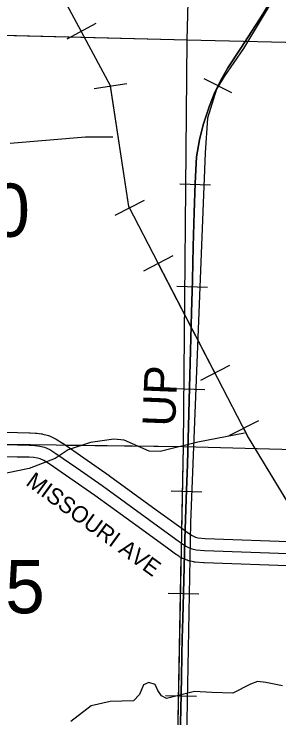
# Model space of a CAD drawing. Extents: x -132.8 to -73.3, y -60 to -26.
# Drawn here: x -124.013 to -123.367, y -40.948 to -39.229 of the extents above; entities that cross this region are included whole.
import ezdxf

# ---------------------------------------------------------------- set-up
doc = ezdxf.new("R2010")
doc.units = 0
for name, color, linetype in [('tdCoHydroRiver', 7, 'Continuous'), ('tdCoPipe', 7, 'Continuous'), ('tdCoRRCL', 7, 'Continuous'), ('tdCoRROwnerTxt', 7, 'Continuous'), ('tdCoSecRdTxt', 7, 'Continuous'), ('tdCoSecRteBand', 7, 'Continuous'), ('tdCoSecRteCL', 7, 'Continuous'), ('tdCoSectLine', 7, 'Continuous'), ('tdCoSectLinePart', 7, 'Continuous'), ('tdCoSectNmbr', 7, 'Continuous'), ('tdCoSurfGravel', 7, 'Continuous')]:
    doc.layers.add(name, color=color, linetype=linetype)

msp = doc.modelspace()

# ---------------------------------------------------------------- linework, layer by layer
at = {"layer": 'tdCoHydroRiver'}
for points in [[(-124.0218, -39.5443), (-123.8383, -39.529), (-123.772, -39.5294)], [(-123.4502, -40.2532), (-123.5644, -40.2752), (-123.6566, -40.2978), (-123.6834, -40.297), (-123.7442, -40.2701), (-123.7694, -40.2678), (-123.8264, -40.2756), (-123.8808, -40.2935)], [(-123.8808, -40.2935), (-123.9125, -40.3147), (-123.9756, -40.3393), (-124.0271, -40.3496), (-124.0771, -40.3528), (-124.1139, -40.3533)], [(-123.3982, -40.8622), (-123.4185, -40.8599), (-123.4361, -40.8657), (-123.4793, -40.8882), (-123.5298, -40.8867), (-123.5723, -40.8839), (-123.6407, -40.9009), (-123.6531, -40.8942), (-123.6622, -40.8814), (-123.6681, -40.867), (-123.6837, -40.8618), (-123.6965, -40.8678), (-123.7067, -40.8911), (-123.7213, -40.9065), (-123.7782, -40.908), (-123.8243, -40.9193), (-123.8743, -40.9573)], [(-123.3575, -40.8698), (-123.3982, -40.8622)]]:
    msp.add_lwpolyline(points, dxfattribs=at)
at = {"layer": 'tdCoPipe'}
for p, q in [((-123.8133, -39.2524), (-123.8842, -39.2905)), ((-123.7373, -39.3997), (-123.817, -39.4117)), ((-123.6952, -39.6847), (-123.7667, -39.7217)), ((-123.6252, -39.8198), (-123.6969, -39.8569)), ((-123.4867, -40.0874), (-123.5582, -40.1244)), ((-123.4167, -40.2225), (-123.4883, -40.2596))]:
    msp.add_line(p, q, dxfattribs=at)
for points in [[(-122.6831, -41.5141), (-123.1262, -40.7823), (-123.4429, -40.2596), (-123.7329, -39.6996), (-123.7773, -39.4048), (-124.0618, -38.8748), (-124.3067, -38.1648), (-124.5223, -37.3919), (-124.7717, -36.2985), (-124.9398, -35.1432), (-125.2106, -34.7386), (-125.2968, -34.2185), (-125.5619, -34.0325), (-125.5851, -33.5772), (-125.8919, -32.1371)], [(-123.8488, -39.2715), (-123.9913, -39.0061)], [(-123.731, -39.7032), (-123.7329, -39.6996), (-123.7771, -39.4057)], [(-123.5225, -40.1059), (-123.661, -39.8383)], [(-123.2976, -40.4994), (-123.4429, -40.2596), (-123.4525, -40.241)]]:
    msp.add_lwpolyline(points, dxfattribs=at)
at = {"layer": 'tdCoRRCL'}
for p, q in [((-123.4815, -39.4214), (-123.5485, -39.3879)), ((-123.5334, -39.6475), (-123.6084, -39.6447)), ((-123.5406, -39.8971), (-123.6156, -39.8949)), ((-123.5473, -40.1469), (-123.6223, -40.1449)), ((-123.5545, -40.3969), (-123.6295, -40.3946)), ((-123.5617, -40.6466), (-123.6366, -40.6448)), ((-123.5679, -40.8965), (-123.6429, -40.8947))]:
    msp.add_line(p, q, dxfattribs=at)
for points in [[(-123.0521, -36.6016), (-122.9839, -37.1918), (-122.9107, -37.8957), (-122.9263, -38.0688), (-122.9299, -38.1491), (-122.9429, -38.2229), (-122.9723, -38.3199), (-123.0647, -38.5352), (-123.0833, -38.5852), (-123.2039, -38.8518), (-123.2941, -39.0403), (-123.3619, -39.1616), (-123.4527, -39.3138), (-123.5002, -39.3819), (-123.5184, -39.413), (-123.5408, -39.4834), (-123.5461, -39.5685), (-123.5823, -40.4714), (-123.5967, -41.2629)], [(-123.3875, -39.1996), (-123.4059, -39.2294), (-123.4596, -39.3128), (-123.4911, -39.3603), (-123.5079, -39.3904), (-123.5228, -39.4203), (-123.5359, -39.4538), (-123.5511, -39.4997), (-123.56, -39.5362), (-123.5674, -39.5784), (-123.5708, -39.6423), (-123.5734, -39.7139), (-123.5758, -39.7972), (-123.5776, -39.8782), (-123.58, -39.959), (-123.5823, -40.0515), (-123.5847, -40.1414), (-123.5873, -40.2371), (-123.5899, -40.3286), (-123.5925, -40.4141), (-123.5957, -40.5124), (-123.5975, -40.5803), (-123.6007, -40.7058), (-123.6022, -40.7541), (-123.603, -40.7955), (-123.6043, -40.8505), (-123.6062, -40.9281), (-123.6085, -41.0212)], [(-123.6085, -41.0212), (-123.6062, -40.9281), (-123.6043, -40.8505), (-123.603, -40.7955), (-123.6022, -40.7541), (-123.6007, -40.7058), (-123.5975, -40.5803), (-123.5957, -40.5124), (-123.5925, -40.4141), (-123.5899, -40.3286), (-123.5873, -40.2371), (-123.5847, -40.1414), (-123.5823, -40.0515), (-123.58, -39.959), (-123.5776, -39.8782), (-123.5758, -39.7972), (-123.5734, -39.7139), (-123.5708, -39.6423), (-123.5674, -39.5784), (-123.56, -39.5362), (-123.5511, -39.4997), (-123.5359, -39.4538), (-123.5228, -39.4203), (-123.5079, -39.3904), (-123.4911, -39.3603), (-123.4596, -39.3128), (-123.4059, -39.2294), (-123.3875, -39.1996)]]:
    msp.add_lwpolyline(points, dxfattribs=at)
at = {"layer": 'tdCoSecRteBand'}
for points in [[(-124.0969, -40.2507), (-124.0041, -40.2517), (-123.975, -40.252), (-123.9743, -40.252), (-123.9736, -40.252), (-123.9601, -40.2528), (-123.9587, -40.2528), (-123.9574, -40.253), (-123.9456, -40.2547), (-123.9441, -40.255), (-123.9428, -40.2553), (-123.9317, -40.258), (-123.9289, -40.2587), (-123.9264, -40.2598), (-123.9133, -40.2657), (-123.9115, -40.2666), (-123.9098, -40.2676), (-123.8948, -40.277), (-123.8942, -40.2774), (-123.8936, -40.2778), (-123.8423, -40.3133), (-123.8422, -40.3133), (-123.8422, -40.3134), (-123.7805, -40.3565), (-123.7803, -40.3567), (-123.7801, -40.3568), (-123.6659, -40.4399), (-123.6001, -40.4878), (-123.5872, -40.4971), (-123.5785, -40.503), (-123.5731, -40.5057), (-123.5699, -40.507), (-123.5635, -40.5085), (-123.5463, -40.51), (-123.3212, -40.5181)], [(-123.3233, -40.578), (-123.5492, -40.5699), (-123.55, -40.5699), (-123.5507, -40.5698), (-123.5707, -40.5681), (-123.5728, -40.5679), (-123.5748, -40.5674), (-123.5856, -40.565), (-123.588, -40.5644), (-123.5903, -40.5635), (-123.597, -40.5608), (-123.5982, -40.5603), (-123.5994, -40.5597), (-123.6075, -40.5555), (-123.6091, -40.5547), (-123.6106, -40.5537), (-123.6212, -40.5465), (-123.6216, -40.5463), (-123.6219, -40.546), (-123.6353, -40.5364), (-123.6353, -40.5363), (-123.6353, -40.5363), (-123.7012, -40.4885), (-123.7012, -40.4885), (-123.7012, -40.4885), (-123.8152, -40.4055), (-123.8765, -40.3626), (-123.9271, -40.3275), (-123.9399, -40.3196), (-123.9486, -40.3156), (-123.9556, -40.3139), (-123.9647, -40.3126), (-123.9762, -40.312), (-124.0046, -40.3117), (-124.0047, -40.3117), (-124.0047, -40.3117), (-124.0977, -40.3107)]]:
    msp.add_lwpolyline(points, dxfattribs=at)
at = {"layer": 'tdCoSecRteCL'}
msp.add_lwpolyline([(-124.3178, -40.2763), (-124.0974, -40.2807), (-124.0044, -40.2817), (-123.9753, -40.282), (-123.9617, -40.2827), (-123.9499, -40.2844), (-123.9388, -40.2871), (-123.9257, -40.2931), (-123.9107, -40.3024), (-123.8594, -40.3379), (-123.7977, -40.3811), (-123.6835, -40.4642), (-123.6177, -40.5121), (-123.6044, -40.5217), (-123.5938, -40.5288), (-123.5856, -40.533), (-123.579, -40.5357), (-123.5681, -40.5382), (-123.5482, -40.5399), (-123.3223, -40.5481)], dxfattribs=at)
at = {"layer": 'tdCoSectLine'}
for points in [[(-123.5902, -39.2924), (-123.5648, -38.3346)], [(-124.5651, -39.2679), (-123.5902, -39.2924)], [(-123.5996, -40.2857), (-123.5902, -39.2924)], [(-123.5902, -39.2924), (-122.5946, -39.3155)], [(-124.5949, -40.2729), (-123.5996, -40.2857)], [(-123.619, -41.3013), (-123.5996, -40.2857)], [(-123.5996, -40.2857), (-122.609, -40.3123)]]:
    msp.add_lwpolyline(points, dxfattribs=at)
at = {"layer": 'tdCoSectLinePart'}
for points in [[(-123.5902, -39.2924), (-123.5648, -38.3346)], [(-124.328, -39.2739), (-123.5902, -39.2924)], [(-123.5996, -40.2857), (-123.5902, -39.2924)], [(-123.5902, -39.2924), (-122.5946, -39.3155)], [(-123.888, -40.282), (-123.5996, -40.2857)], [(-123.6034, -40.4856), (-123.5996, -40.2857)], [(-123.5996, -40.2857), (-122.609, -40.3123)], [(-123.619, -41.3013), (-123.6048, -40.5569)]]:
    msp.add_lwpolyline(points, dxfattribs=at)
at = {"layer": 'tdCoSurfGravel'}
msp.add_lwpolyline([(-124.3647, -40.2749), (-124.3178, -40.2763), (-124.0974, -40.2807), (-124.0044, -40.2817), (-123.9753, -40.282), (-123.9617, -40.2827), (-123.9499, -40.2844), (-123.9388, -40.2871), (-123.9257, -40.2931), (-123.9107, -40.3024), (-123.8594, -40.3379), (-123.7977, -40.3811), (-123.6835, -40.4642), (-123.6177, -40.5121), (-123.6044, -40.5217), (-123.5938, -40.5288), (-123.5856, -40.533), (-123.579, -40.5357), (-123.5681, -40.5382), (-123.5482, -40.5399), (-123.3223, -40.5481)], dxfattribs=at)

# ---------------------------------------------------------------- texts
at = {"layer": 'tdCoRROwnerTxt'}
msp.add_text('  UP  ', height=0.08, rotation=87.705, dxfattribs=at).set_placement((-123.6222, -40.2974))
at = {"layer": 'tdCoSecRdTxt'}
msp.add_text('MISSOURI AVE', height=0.04, rotation=323.9647, dxfattribs=at).set_placement((-123.9862, -40.378))
at = {"layer": 'tdCoSectNmbr'}
for s, p in [('10', (-124.1673, -39.7731)), ('15', (-124.131, -40.6927))]:
    msp.add_text(s, height=0.13, rotation=359.907, dxfattribs=at).set_placement(p)

doc.saveas('drawing.dxf')
